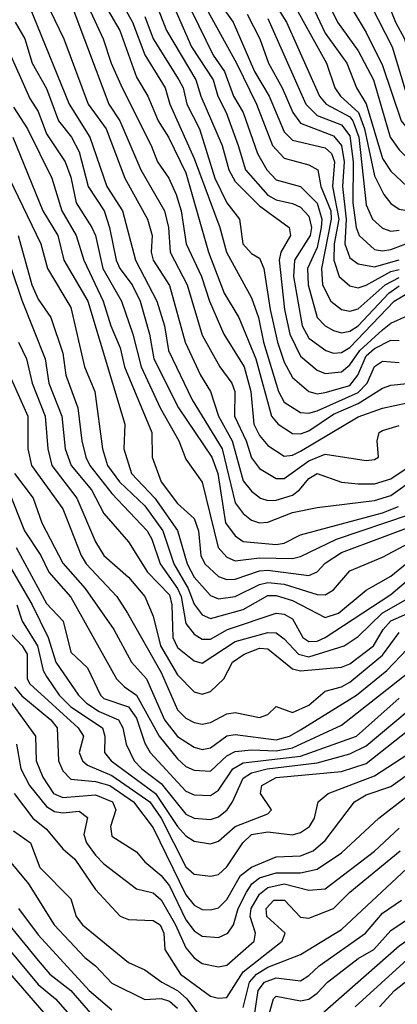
# Model space of a CAD drawing. Header units: metres. Extents: x -51132 to -49532, y -231222 to -229437.
# Tile 535 of 656: x -50288 to -50265, y -229864 to -229804. Entities that reach past the tile are written whole.
import ezdxf

# ---------------------------------------------------------------- set-up
doc = ezdxf.new("R2010")
doc.units = ezdxf.units.M
for name, color, linetype in [('CONTOUR_HALF', 8, 'Continuous'), ('CONTOUR_INDEX', 1, 'Continuous'), ('CONTOUR_INTER', 3, 'Continuous')]:
    doc.layers.add(name, color=color, linetype=linetype)

msp = doc.modelspace()

# ---------------------------------------------------------------- linework, layer by layer
at = {"layer": 'CONTOUR_HALF'}
for points, elevation in [([(-50283.065, -229800.259), (-50280.84, -229804.259), (-50280.08, -229806.252), (-50278.834, -229808.259), (-50278.562, -229809.259), (-50277.08, -229812.552), (-50275.508, -229816.759), (-50275.103, -229818.259), (-50273.58, -229821.056), (-50273.14, -229822.259), (-50272.849, -229823.759), (-50271.931, -229826.759), (-50271.58, -229827.403), (-50270.58, -229828.035), (-50270.08, -229828.081), (-50269.58, -229827.927), (-50267.08, -229826.822), (-50266.528, -229826.259), (-50266.08, -229825.244), (-50265.58, -229824.918), (-50264.58, -229824.99)], 54.5), ([(-50266.273, -229803.259), (-50264.989, -229805.759), (-50263.931, -229809.259), (-50263.08, -229810.235), (-50262.58, -229810.546), (-50262.08, -229810.655), (-50261.58, -229810.597), (-50259.58, -229809.961), (-50258.58, -229809.845), (-50257.08, -229809.891), (-50256.08, -229809.605), (-50254.879, -229808.759), (-50253.653, -229807.259), (-50252.58, -229806.215), (-50251.596, -229805.759), (-50248.58, -229804.803), (-50242.201, -229800.759)], 47.5), ([(-50272.08, -229801.213), (-50269.003, -229806.759), (-50268.503, -229808.259), (-50268.146, -229808.759), (-50267.048, -229809.759), (-50266.678, -229810.759), (-50266.08, -229813.624), (-50265.51, -229814.759), (-50265.08, -229815.306), (-50264.58, -229815.641), (-50264.08, -229815.719), (-50263.58, -229815.62), (-50262.08, -229814.982), (-50260.58, -229815.028), (-50259.58, -229814.865), (-50258.08, -229814.312), (-50256.58, -229813.39), (-50255.08, -229812.685), (-50251.58, -229809.807), (-50248.08, -229807.698), (-50247.038, -229807.259), (-50245.58, -229806.141), (-50243.58, -229805.008), (-50241.703, -229803.759)], 49.5), ([(-50269.771, -229801.259), (-50268.325, -229804.259), (-50267.08, -229805.992), (-50266.144, -229807.759), (-50265.121, -229811.259), (-50264.58, -229812.033), (-50263.58, -229813.026), (-50263.08, -229813.21), (-50261.08, -229812.944), (-50260.562, -229812.759), (-50259.064, -229811.759), (-50258.58, -229811.606), (-50257.08, -229811.638), (-50255.58, -229811.143), (-50254.58, -229810.46), (-50252.08, -229807.844), (-50250.58, -229807.115), (-50249.196, -229806.259), (-50247.58, -229805.808), (-50246.406, -229804.759), (-50243.08, -229802.98)], 48.5), ([(-50278.097, -229801.759), (-50275.903, -229806.259), (-50275.217, -229807.259), (-50274.667, -229808.759), (-50274.09, -229809.759), (-50273.199, -229812.259), (-50272.643, -229813.259), (-50272.08, -229813.865), (-50270.58, -229814.266), (-50269.58, -229815.274), (-50269.281, -229816.259), (-50269.322, -229816.759), (-50269.58, -229817.991), (-50270.162, -229819.259), (-50270.124, -229820.259), (-50269.58, -229822.249), (-50269.09, -229822.759), (-50268.58, -229823.051), (-50268.08, -229823.179), (-50267.58, -229823.075), (-50267.08, -229822.754), (-50265.205, -229820.759), (-50264.58, -229820.318)], 52.5), ([(-50286.469, -229802.259), (-50285.011, -229805.259), (-50283.523, -229809.259), (-50282.441, -229810.759), (-50281.299, -229813.759), (-50279.909, -229816.259), (-50279.639, -229817.259), (-50279.688, -229818.259), (-50279.563, -229818.759), (-50278.58, -229820.301), (-50277.614, -229823.759), (-50276.679, -229825.759), (-50276.072, -229826.759), (-50275.593, -229828.259), (-50274.746, -229829.759), (-50274.08, -229832.197), (-50273.58, -229832.835), (-50273.022, -229833.259), (-50272.58, -229833.405), (-50272.08, -229833.377), (-50271.08, -229833.067), (-50270.644, -229832.759), (-50270.08, -229832.065), (-50269.58, -229831.758), (-50268.08, -229832.282), (-50267.08, -229832.393), (-50266.08, -229832.387), (-50265.08, -229832.082), (-50260.092, -229828.759)], 56.5), ([(-50283.78, -229802.759), (-50282.612, -229805.259), (-50282.129, -229806.759), (-50281.464, -229808.259), (-50279.687, -229811.759), (-50279.314, -229812.759), (-50278.61, -229813.759), (-50278.173, -229814.759), (-50277.858, -229815.759), (-50277.553, -229817.759), (-50276.617, -229819.759), (-50276.137, -229821.259), (-50275.271, -229823.259), (-50274.018, -229825.259), (-50273.619, -229826.759), (-50273.427, -229828.759), (-50273.08, -229829.442), (-50272.58, -229830.054), (-50271.58, -229830.694), (-50271.08, -229830.638), (-50270.58, -229830.402), (-50267.08, -229828.295), (-50265.58, -229827.777), (-50264.08, -229827.446)], 55.5), ([(-50279.58, -229802.677), (-50278.766, -229804.759), (-50276.96, -229807.759), (-50276.669, -229808.759), (-50275.356, -229811.759), (-50274.951, -229813.259), (-50274.58, -229813.969), (-50273.08, -229815.451), (-50271.27, -229816.759), (-50271.2, -229817.259), (-50271.79, -229818.259), (-50271.883, -229818.759), (-50271.57, -229821.759), (-50271.24, -229823.259), (-50270.58, -229824.609), (-50269.58, -229825.466), (-50269.08, -229825.671), (-50268.08, -229825.568), (-50267.58, -229825.137), (-50266.976, -229824.259), (-50265.58, -229822.995), (-50265.08, -229822.594), (-50264.08, -229822.142)], 53.5), ([(-50275.743, -229802.759), (-50274.687, -229804.259), (-50273.385, -229807.259), (-50272.497, -229808.759), (-50271.58, -229810.935), (-50271.08, -229811.437), (-50269.08, -229811.92), (-50268.701, -229812.259), (-50268.517, -229812.759), (-50268.628, -229814.259), (-50268.25, -229816.259), (-50268.538, -229817.759), (-50268.552, -229818.759), (-50268.226, -229819.759), (-50267.58, -229820.326), (-50267.08, -229820.442), (-50266.58, -229820.285), (-50265.08, -229819.45), (-50264.58, -229819.317)], 51.5), ([(-50287.986, -229804.259), (-50287.386, -229805.259), (-50286.948, -229806.759), (-50286.08, -229808.285), (-50285.343, -229810.259), (-50284.553, -229811.259), (-50284.08, -229812.159), (-50283.531, -229814.259), (-50282.558, -229815.759), (-50282.225, -229816.759), (-50281.829, -229818.759), (-50281.612, -229819.259), (-50280.855, -229820.259), (-50280.369, -229821.259), (-50279.785, -229823.259), (-50279.527, -229824.759), (-50278.017, -229827.759), (-50275.996, -229830.759), (-50275.626, -229831.759), (-50275.164, -229834.759), (-50274.58, -229835.558), (-50274.08, -229835.891), (-50272.08, -229836.082), (-50271.58, -229835.992), (-50270.58, -229835.485), (-50265.58, -229834.155), (-50264.61, -229833.759)], 57.5), ([(-50272.58, -229804.038), (-50270.265, -229809.259), (-50269.58, -229809.94), (-50268.08, -229810.512), (-50267.58, -229811.178), (-50267.382, -229812.759), (-50267.396, -229815.259), (-50267.19, -229816.759), (-50267.002, -229817.259), (-50266.08, -229818.096), (-50265.58, -229818.193), (-50265.08, -229818.103), (-50263.58, -229817.547)], 50.5), ([(-50288.08, -229809.442), (-50287.222, -229810.759), (-50285.752, -229813.759), (-50285.142, -229815.759), (-50284.262, -229817.259), (-50283.807, -229818.759), (-50282.61, -229821.259), (-50282.153, -229822.759), (-50281.58, -229824.099), (-50281.311, -229825.259), (-50279.644, -229829.259), (-50279.633, -229830.759), (-50279.075, -229832.259), (-50278.08, -229833.58), (-50277.08, -229834.494), (-50276.801, -229835.259), (-50276.67, -229836.759), (-50276.426, -229837.259), (-50275.58, -229838.025), (-50275.08, -229838.217), (-50274.58, -229838.205), (-50273.08, -229837.691), (-50272.58, -229837.65), (-50270.08, -229837.966), (-50269.58, -229837.751), (-50269.08, -229837.212), (-50268.08, -229836.577), (-50263.08, -229834.704)], 58.5), ([(-50288.347, -229813.759), (-50286.427, -229817.759), (-50286.01, -229819.259), (-50284.58, -229821.639), (-50283.757, -229825.259), (-50283.134, -229826.759), (-50282.666, -229830.259), (-50282.348, -229831.259), (-50281.632, -229832.259), (-50280.08, -229833.731), (-50278.989, -229835.259), (-50278.306, -229837.259), (-50277.437, -229838.759), (-50277.08, -229839.717), (-50276.58, -229840.374), (-50276.08, -229840.601), (-50274.08, -229840.045), (-50272.58, -229839.198), (-50272.08, -229839.188), (-50271.08, -229839.489), (-50269.08, -229840.534), (-50268.263, -229840.259), (-50266.58, -229838.875), (-50265.08, -229838.016), (-50264.08, -229837.193)], 59.5), ([(-50288.23, -229819.259), (-50287.58, -229821.187), (-50286.154, -229824.759), (-50285.928, -229826.259), (-50285.133, -229828.259), (-50284.931, -229830.259), (-50284.573, -229831.259), (-50283.323, -229832.759), (-50282.58, -229834.19), (-50281.08, -229835.92), (-50279.917, -229837.759), (-50278.58, -229839.151), (-50278.434, -229839.759), (-50278.362, -229841.759), (-50278.08, -229842.351), (-50277.08, -229843.179), (-50276.58, -229843.323), (-50274.58, -229841.992), (-50272.58, -229841.445), (-50272.08, -229841.47), (-50271.58, -229841.824), (-50270.715, -229842.759), (-50270.08, -229842.93), (-50267.919, -229842.259), (-50267.08, -229841.696), (-50265.598, -229840.259), (-50264.08, -229839.399)], 60.5), ([(-50288.557, -229825.259), (-50287.221, -229828.259), (-50287.215, -229830.259), (-50286.991, -229831.259), (-50285.08, -229833.916), (-50283.96, -229836.759), (-50283.646, -229837.259), (-50281.777, -229839.259), (-50281.131, -229840.259), (-50279.08, -229843.888), (-50278.08, -229846.15), (-50277.58, -229846.664), (-50277.08, -229846.926), (-50276.58, -229847.04), (-50276.08, -229846.922), (-50275.08, -229846.401), (-50274.58, -229846.324), (-50273.08, -229846.622), (-50272.58, -229846.452), (-50272.08, -229845.961), (-50271.08, -229846.314), (-50270.08, -229845.875), (-50269.08, -229845.016), (-50268.08, -229844.76), (-50267.58, -229844.48), (-50265.58, -229842.819), (-50264.58, -229841.45)], 61.5), ([(-50288.409, -229832.759), (-50287.424, -229835.259), (-50286.414, -229836.759), (-50285.922, -229837.759), (-50284.58, -229839.297), (-50281.801, -229844.259), (-50281.326, -229844.759), (-50280.577, -229845.259), (-50279.208, -229847.759), (-50278.08, -229849.151), (-50277.58, -229849.613), (-50277.08, -229849.843), (-50276.08, -229849.891), (-50275.08, -229848.967), (-50274.58, -229848.689), (-50273.58, -229848.593), (-50272.08, -229848.661), (-50271.08, -229848.483), (-50268.08, -229847.09), (-50264.08, -229843.938)], 62.5), ([(-50288.689, -229836.759), (-50286.949, -229839.759), (-50285.977, -229841.759), (-50285.512, -229843.259), (-50284.122, -229845.259), (-50283.633, -229845.759), (-50282.863, -229846.259), (-50281.68, -229846.759), (-50281.415, -229847.259), (-50281.224, -229848.259), (-50280.73, -229849.259), (-50280.261, -229849.759), (-50279.08, -229850.648), (-50277.58, -229852.524), (-50277.08, -229852.757), (-50276.08, -229852.846), (-50275.58, -229852.677), (-50275.064, -229852.259), (-50274.742, -229851.759), (-50274.08, -229850.312), (-50273.58, -229849.996), (-50272.619, -229849.759), (-50269.58, -229849.385), (-50267.58, -229848.831), (-50266.58, -229848.354), (-50264.08, -229846.264)], 63.5), ([(-50269.937, -229865.259), (-50264.58, -229860.548), (-50261.58, -229858.465), (-50260.58, -229857.426), (-50258.292, -229856.259), (-50254.022, -229852.759), (-50252.58, -229851.337), (-50251.58, -229850.794), (-50249.523, -229849.259), (-50246.08, -229845.85), (-50243.58, -229844.291), (-50242.046, -229842.759), (-50239.58, -229841.128), (-50237.08, -229840.27), (-50234.08, -229838.629), (-50229.08, -229837.267), (-50226.58, -229837.595), (-50224.08, -229837.108), (-50223.58, -229837.147), (-50221.58, -229837.606), (-50219.08, -229838.874)], 68.5), ([(-50288.496, -229841.259), (-50287.558, -229842.259), (-50287.253, -229842.759), (-50287.247, -229844.259), (-50287.08, -229844.58), (-50284.138, -229847.259), (-50283.814, -229847.759), (-50284.074, -229848.759), (-50283.884, -229849.259), (-50283.58, -229849.536), (-50282.08, -229850.167), (-50279.771, -229851.759), (-50279.08, -229852.767), (-50277.58, -229855.726), (-50277.08, -229856.177), (-50276.08, -229856.287), (-50275.58, -229856.188), (-50275.08, -229855.733), (-50274.107, -229854.259), (-50273.58, -229853.759), (-50272.58, -229853.59), (-50271.08, -229853.779), (-50270.58, -229853.63), (-50270.044, -229853.259), (-50269.742, -229852.759), (-50269.513, -229851.759), (-50268.91, -229851.259), (-50266.08, -229850.173), (-50262.347, -229847.759)], 64.5), ([(-50288.944, -229844.759), (-50286.751, -229847.759), (-50286.707, -229849.259), (-50286.307, -229850.259), (-50285.649, -229851.259), (-50285.08, -229851.508), (-50283.08, -229851.333), (-50282.04, -229851.759), (-50281.837, -229852.259), (-50282.164, -229853.259), (-50282.08, -229853.856), (-50280.58, -229854.804), (-50280.08, -229855.423), (-50279.08, -229856.249), (-50278.58, -229856.89), (-50277.58, -229858.949), (-50277.08, -229859.63), (-50276.58, -229859.941), (-50275.58, -229860.028), (-50275.014, -229859.759), (-50274.68, -229859.259), (-50274.382, -229858.259), (-50273.884, -229857.259), (-50273.56, -229856.759), (-50273.08, -229856.394), (-50272.08, -229856.094), (-50270.58, -229856.097), (-50269.58, -229855.857), (-50268.08, -229854.865), (-50265.812, -229852.759), (-50264.08, -229851.417)], 65.5), ([(-50288.053, -229851.259), (-50286.916, -229852.759), (-50286.08, -229853.424), (-50285.08, -229854.63), (-50284.345, -229855.259), (-50283.08, -229857.109), (-50281.58, -229858.736), (-50281.08, -229858.935), (-50279.58, -229858.988), (-50279.152, -229859.259), (-50278.929, -229859.759), (-50278.868, -229860.759), (-50277.901, -229862.259), (-50276.08, -229863.597), (-50275.58, -229863.722), (-50275.08, -229863.684), (-50274.08, -229862.115), (-50271.714, -229860.259), (-50271.513, -229859.759), (-50272.637, -229858.759), (-50272.683, -229858.259), (-50272.217, -229857.759), (-50271.57, -229857.759), (-50270.58, -229858.801), (-50270.08, -229858.859), (-50268.58, -229858.266), (-50267.582, -229857.259), (-50264.501, -229854.759)], 66.5), ([(-50289.255, -229854.259), (-50287.162, -229856.759), (-50285.599, -229859.259), (-50283.738, -229861.259), (-50283.079, -229861.759), (-50282.08, -229862.806), (-50280.08, -229863.8), (-50279.08, -229863.739), (-50278.58, -229863.909), (-50278.08, -229864.339)], 67.5), ([(-50289.58, -229857.779), (-50286.58, -229861.438), (-50285.864, -229862.259), (-50284.595, -229863.259), (-50282.08, -229866.14)], 68.5), ([(-50273.382, -229864.759), (-50273.164, -229863.259), (-50272.79, -229862.759), (-50272.08, -229862.493), (-50270.58, -229862.667), (-50270.08, -229862.355), (-50269.442, -229861.759), (-50266.623, -229859.759), (-50265.58, -229858.541), (-50264.431, -229857.759)], 67.5), ([(-50290.043, -229860.259), (-50285.58, -229865.372)], 69.5), ([(-50265.779, -229864.259), (-50264.847, -229863.259), (-50262.299, -229861.259)], 69.5)]:
    msp.add_lwpolyline(points, dxfattribs=dict(at, elevation=elevation))
at = {"layer": 'CONTOUR_INDEX'}
for points, elevation in [([(-50285.717, -229797.759), (-50281.596, -229804.759), (-50280.58, -229807.605), (-50279.885, -229808.759), (-50279.267, -229810.259), (-50278.641, -229811.259), (-50277.58, -229813.437), (-50276.192, -229818.259), (-50275.247, -229820.759), (-50274.34, -229822.259), (-50273.306, -229824.759), (-50272.353, -229828.259), (-50271.947, -229828.759), (-50271.08, -229829.311), (-50270.58, -229829.333), (-50270.08, -229829.155), (-50268.58, -229828.133), (-50267.08, -229827.494), (-50265.58, -229826.559), (-50265.08, -229826.38), (-50264.08, -229826.28)], 55), ([(-50274.08, -229800.066), (-50271.448, -229804.259), (-50269.429, -229808.759), (-50269.027, -229809.259), (-50267.58, -229810.015), (-50267.396, -229810.259), (-50267.034, -229811.259), (-50266.58, -229815.383), (-50266.188, -229816.259), (-50265.58, -229816.797), (-50265.08, -229816.982), (-50264.58, -229816.936)], 50), ([(-50287.809, -229817.259), (-50286.965, -229820.259), (-50286.58, -229821.123), (-50285.812, -229822.259), (-50285.08, -229824.423), (-50284.903, -229825.759), (-50284.161, -229827.759), (-50283.92, -229829.759), (-50283.671, -229830.759), (-50283.432, -229831.259), (-50282.08, -229832.978), (-50279.933, -229835.259), (-50279.647, -229835.759), (-50279.144, -229837.259), (-50278.084, -229838.759), (-50277.872, -229839.259), (-50277.58, -229840.891), (-50277.08, -229841.545), (-50276.58, -229841.845), (-50276.08, -229841.859), (-50275.034, -229841.259), (-50272.08, -229840.275), (-50271.58, -229840.329), (-50271.08, -229840.608), (-50270.441, -229841.759), (-50270.08, -229842), (-50269.58, -229841.963), (-50269.08, -229841.758), (-50265.08, -229839.128), (-50263.58, -229837.857)], 60), ([(-50288.029, -229844.759), (-50287.58, -229845.305), (-50285.815, -229846.759), (-50285.423, -229847.259), (-50285.34, -229849.259), (-50285.08, -229849.881), (-50284.58, -229850.381), (-50283.08, -229850.523), (-50282.222, -229850.759), (-50280.769, -229851.759), (-50279.58, -229853.348), (-50277.58, -229857.421), (-50277.08, -229858.053), (-50276.58, -229858.318), (-50276.08, -229858.35), (-50275.58, -229858.218), (-50275.08, -229857.72), (-50274.24, -229856.259), (-50273.58, -229855.745), (-50272.08, -229855.122), (-50270.58, -229855.061), (-50269.814, -229854.759), (-50269.08, -229854.122), (-50267.297, -229851.759), (-50266.58, -229851.341), (-50265.08, -229850.83), (-50263.58, -229849.755)], 65)]:
    msp.add_lwpolyline(points, dxfattribs=dict(at, elevation=elevation))
at = {"layer": 'CONTOUR_INTER'}
for points, elevation in [([(-50278.608, -229799.259), (-50274.483, -229806.759), (-50273.274, -229809.259), (-50272.301, -229811.759), (-50271.58, -229812.545), (-50270.08, -229812.937), (-50269.528, -229813.259), (-50269.347, -229814.259), (-50268.745, -229815.759), (-50268.715, -229816.259), (-50269.297, -229819.259), (-50269.237, -229820.259), (-50268.739, -229821.259), (-50268.08, -229821.761), (-50267.58, -229821.866), (-50267.08, -229821.723), (-50265.431, -229820.259), (-50264.58, -229819.805)], 52), ([(-50269.04, -229800.759), (-50266.58, -229804.877), (-50265.58, -229806.895), (-50264.439, -229810.259), (-50263.58, -229811.348), (-50263.08, -229811.798), (-50262.58, -229812.045), (-50261.58, -229811.987), (-50260.08, -229811.008), (-50259.08, -229810.628), (-50258.58, -229810.57), (-50257.08, -229810.786), (-50256.58, -229810.744), (-50255.58, -229810.285), (-50254.08, -229809.024), (-50252.222, -229806.759), (-50248.08, -229805.24), (-50246.781, -229804.259), (-50244.58, -229802.942)], 48), ([(-50265.584, -229802.259), (-50264.801, -229804.259), (-50264.253, -229805.259), (-50263.424, -229808.259), (-50263.08, -229808.799), (-50262.58, -229809.174), (-50262.08, -229809.385), (-50261.08, -229809.43), (-50259.08, -229808.967), (-50257.58, -229808.945), (-50256.58, -229808.698), (-50255.842, -229808.259), (-50254.916, -229807.259), (-50252.58, -229805.631), (-50249.08, -229804.413), (-50244.08, -229801.374)], 47), ([(-50278.975, -229801.759), (-50277.225, -229805.759), (-50275.906, -229807.759), (-50275.621, -229808.759), (-50275.121, -229809.759), (-50274.388, -229811.759), (-50273.937, -229813.259), (-50272.58, -229814.799), (-50272.08, -229815.084), (-50271.08, -229815.299), (-50270.58, -229815.534), (-50270.08, -229816.073), (-50269.924, -229816.759), (-50269.989, -229817.259), (-50270.962, -229818.759), (-50271.015, -229819.759), (-50270.487, -229822.759), (-50270.08, -229823.509), (-50269.043, -229824.259), (-50268.58, -229824.43), (-50268.08, -229824.391), (-50267.58, -229824.075), (-50264.876, -229821.259), (-50264.08, -229820.797)], 53), ([(-50270.558, -229801.759), (-50269.08, -229804.927), (-50267.761, -229806.759), (-50267.17, -229808.259), (-50266.58, -229809.224), (-50265.58, -229812.565), (-50265.08, -229813.327), (-50264.08, -229814.274), (-50263.58, -229814.399), (-50262.08, -229813.956), (-50260.08, -229814.186), (-50258.105, -229813.259), (-50257.552, -229812.759), (-50255.58, -229812.037), (-50254.08, -229811.003), (-50253.08, -229809.931), (-50251.58, -229808.695), (-50248.58, -229806.903), (-50247.58, -229806.649), (-50247.08, -229806.382), (-50246.08, -229805.478), (-50244.08, -229804.461), (-50242.236, -229803.259)], 49), ([(-50287.139, -229803.259), (-50284.697, -229809.259), (-50283.423, -229811.259), (-50282.386, -229814.259), (-50281.439, -229815.759), (-50280.645, -229818.759), (-50279.342, -229821.259), (-50278.876, -229822.759), (-50278.642, -229824.259), (-50277.189, -229827.259), (-50275.355, -229830.259), (-50274.58, -229833.534), (-50274.08, -229834.2), (-50273.58, -229834.602), (-50273.08, -229834.766), (-50272.58, -229834.713), (-50271.08, -229834.126), (-50269.58, -229833.823), (-50266.08, -229833.411), (-50265.08, -229833.1), (-50263.58, -229832.025)], 57), ([(-50284.521, -229803.259), (-50282.28, -229809.259), (-50281.607, -229810.259), (-50280.318, -229813.259), (-50278.878, -229815.759), (-50278.645, -229816.759), (-50278.538, -229818.259), (-50277.489, -229820.259), (-50276.58, -229823.319), (-50275.496, -229825.259), (-50274.767, -229826.259), (-50274.589, -229826.759), (-50274.608, -229828.259), (-50273.905, -229829.759), (-50273.58, -229830.793), (-50273.08, -229831.459), (-50272.08, -229832.063), (-50271.58, -229832.063), (-50270.08, -229830.992), (-50269.08, -229830.575), (-50266.58, -229830.97), (-50266.08, -229830.912), (-50265.827, -229830.759), (-50265.919, -229829.759), (-50265.795, -229829.259), (-50265.58, -229829.127), (-50264.58, -229828.831)], 56), ([(-50280.08, -229803.915), (-50279.576, -229805.259), (-50278.006, -229807.759), (-50277.75, -229808.259), (-50277.523, -229809.259), (-50276.737, -229810.759), (-50275.809, -229813.759), (-50275.08, -229815.255), (-50274.315, -229816.259), (-50274.104, -229817.759), (-50273.58, -229818.357), (-50273.08, -229818.639), (-50272.819, -229819.259), (-50272.431, -229821.759), (-50271.983, -229823.759), (-50271.58, -229824.962), (-50271.08, -229825.901), (-50270.08, -229826.755), (-50269.58, -229826.894), (-50269.08, -229826.827), (-50267.58, -229826.387), (-50267.081, -229825.759), (-50266.58, -229824.587), (-50266.08, -229824.145), (-50265.08, -229823.627), (-50264.58, -229823.645)], 54), ([(-50273.844, -229803.759), (-50273.076, -229805.259), (-50272.547, -229806.759), (-50271.708, -229808.259), (-50271.054, -229809.759), (-50270.58, -229810.405), (-50268.58, -229811.188), (-50268.08, -229811.759), (-50267.916, -229812.759), (-50268.028, -229814.259), (-50267.806, -229816.259), (-50267.882, -229817.759), (-50267.58, -229818.615), (-50267.08, -229818.976), (-50266.08, -229819.161), (-50264.58, -229818.737)], 51), ([(-50288.483, -229805.759), (-50287.08, -229808.897), (-50286.58, -229809.7), (-50286.08, -229811.057), (-50284.939, -229812.759), (-50284.58, -229813.704), (-50284.264, -229815.259), (-50283.301, -229816.759), (-50283.079, -229817.259), (-50282.64, -229819.259), (-50281.5, -229821.259), (-50280.804, -229823.259), (-50280.293, -229825.259), (-50279.141, -229827.759), (-50277.998, -229829.759), (-50277.58, -229830.888), (-50276.58, -229832.277), (-50275.608, -229836.259), (-50275.08, -229836.859), (-50274.58, -229837.075), (-50273.08, -229836.892), (-50271.08, -229836.932), (-50270.58, -229836.808), (-50268.384, -229835.759), (-50263.95, -229834.259)], 58), ([(-50288.128, -229811.259), (-50286.296, -229815.759), (-50285.373, -229817.259), (-50285.008, -229818.759), (-50283.56, -229821.259), (-50281.307, -229828.759), (-50281.364, -229830.259), (-50280.901, -229831.759), (-50279.463, -229833.259), (-50278.08, -229835.231), (-50277.494, -229837.259), (-50277.08, -229838.072), (-50276.08, -229839.19), (-50275.58, -229839.4), (-50274.58, -229839.256), (-50273.08, -229838.513), (-50272.58, -229838.389), (-50271.58, -229838.498), (-50269.58, -229839.137), (-50269.08, -229839.154), (-50268.58, -229838.84), (-50267.58, -229837.683), (-50265.58, -229836.856), (-50261.65, -229834.759)], 59), ([(-50287.773, -229823.759), (-50287.287, -229824.759), (-50286.954, -229826.259), (-50286.156, -229828.259), (-50285.994, -229830.259), (-50285.744, -229831.259), (-50284.233, -229833.259), (-50283.08, -229835.92), (-50282.58, -229836.747), (-50281.08, -229838.077), (-50280.075, -229839.259), (-50279.58, -229840.455), (-50279.115, -229842.259), (-50278.08, -229844.031), (-50277.08, -229845.054), (-50276.58, -229845.204), (-50276.08, -229845.031), (-50275.267, -229844.259), (-50274.735, -229843.259), (-50274.023, -229842.759), (-50273.08, -229842.409), (-50272.58, -229842.448), (-50271.08, -229843.667), (-50270.58, -229843.791), (-50268.08, -229843.551), (-50267.58, -229843.353), (-50266.144, -229842.259), (-50265.55, -229841.259), (-50265.08, -229840.743), (-50263.08, -229839.861)], 61), ([(-50288.015, -229831.759), (-50286.888, -229833.259), (-50286.36, -229834.759), (-50285.08, -229837.21), (-50283.715, -229838.759), (-50281.969, -229841.259), (-50280.9, -229843.259), (-50279.969, -229844.259), (-50278.879, -229846.759), (-50278.08, -229847.773), (-50277.08, -229848.442), (-50276.58, -229848.569), (-50276.08, -229848.482), (-50275.08, -229847.75), (-50274.58, -229847.664), (-50272.08, -229847.979), (-50271.262, -229847.759), (-50270.58, -229847.386), (-50267.174, -229845.259), (-50265.327, -229843.759), (-50264.08, -229842.457)], 62), ([(-50287.918, -229836.259), (-50286.08, -229839.683), (-50285.061, -229840.759), (-50284.58, -229842.639), (-50283.58, -229843.599), (-50282.788, -229845.259), (-50282.58, -229845.458), (-50281.08, -229845.982), (-50280.58, -229846.67), (-50280.08, -229848.186), (-50279.762, -229848.759), (-50277.58, -229851.12), (-50277.08, -229851.328), (-50276.08, -229851.38), (-50275.882, -229851.259), (-50275.58, -229851.055), (-50274.708, -229849.759), (-50274.08, -229849.388), (-50270.58, -229848.982), (-50267.163, -229847.759), (-50264.58, -229845.45)], 63), ([(-50287.889, -229839.759), (-50287.557, -229840.759), (-50286.632, -229842.259), (-50286.275, -229843.759), (-50286.08, -229844.126), (-50285.293, -229845.259), (-50284.58, -229845.978), (-50282.651, -229847.259), (-50282.522, -229847.759), (-50282.547, -229848.759), (-50282.135, -229849.259), (-50279.425, -229851.259), (-50278.08, -229853.269), (-50277.58, -229853.827), (-50277.08, -229854.16), (-50276.08, -229854.326), (-50275.58, -229854.155), (-50274.562, -229853.259), (-50272.58, -229852.498), (-50272.354, -229852.259), (-50273.032, -229851.259), (-50272.954, -229850.759), (-50272.08, -229850.271), (-50268.08, -229849.922), (-50266.58, -229849.423), (-50263.58, -229847.056)], 64), ([(-50287.904, -229848.259), (-50287.64, -229849.759), (-50287.115, -229850.759), (-50286.08, -229852.057), (-50285.58, -229852.356), (-50285.08, -229852.432), (-50284.08, -229852.34), (-50283.58, -229852.71), (-50283.795, -229853.759), (-50283.632, -229854.259), (-50283.08, -229855.024), (-50282.58, -229855.542), (-50280.58, -229857.067), (-50279.58, -229857.309), (-50279.08, -229857.74), (-50278.201, -229859.259), (-50277.58, -229860.667), (-50277.08, -229861.279), (-50276.58, -229861.618), (-50275.58, -229861.821), (-50275.08, -229861.715), (-50273.421, -229860.259), (-50273.323, -229859.759), (-50273.648, -229858.759), (-50273.589, -229858.259), (-50273.08, -229857.399), (-50272.58, -229856.978), (-50271.58, -229856.761), (-50270.08, -229857.148), (-50269.08, -229857.061), (-50266.08, -229854.764), (-50264.58, -229853.374)], 66), ([(-50288.08, -229853.536), (-50287.053, -229854.259), (-50286.487, -229855.759), (-50284.58, -229857.67), (-50284.26, -229858.759), (-50283.878, -229859.259), (-50281.08, -229861.563), (-50280.08, -229862.002), (-50279.047, -229862.759), (-50278.08, -229863.262), (-50277.519, -229863.759), (-50276.58, -229865.036)], 67), ([(-50274.08, -229864.304), (-50273.703, -229862.759), (-50273.262, -229862.259), (-50272.58, -229861.844), (-50270.58, -229861.057), (-50268.08, -229859.539), (-50263.501, -229855.259)], 67), ([(-50287.79, -229858.259), (-50286.58, -229859.875), (-50283.475, -229863.259), (-50282.08, -229864.449)], 68), ([(-50272.651, -229865.259), (-50272.235, -229863.759), (-50272.08, -229863.605), (-50270.58, -229863.893), (-50270.08, -229863.783), (-50269.58, -229863.422), (-50268.941, -229862.759), (-50267.08, -229861.314), (-50266.125, -229860.759), (-50265.08, -229859.601), (-50264.08, -229858.939)], 68), ([(-50288.784, -229860.259), (-50286.58, -229862.896), (-50285.517, -229863.759), (-50283.08, -229866.558)], 69), ([(-50267.261, -229864.259), (-50264.08, -229861.363)], 69)]:
    msp.add_lwpolyline(points, dxfattribs=dict(at, elevation=elevation))

doc.saveas('drawing.dxf')
